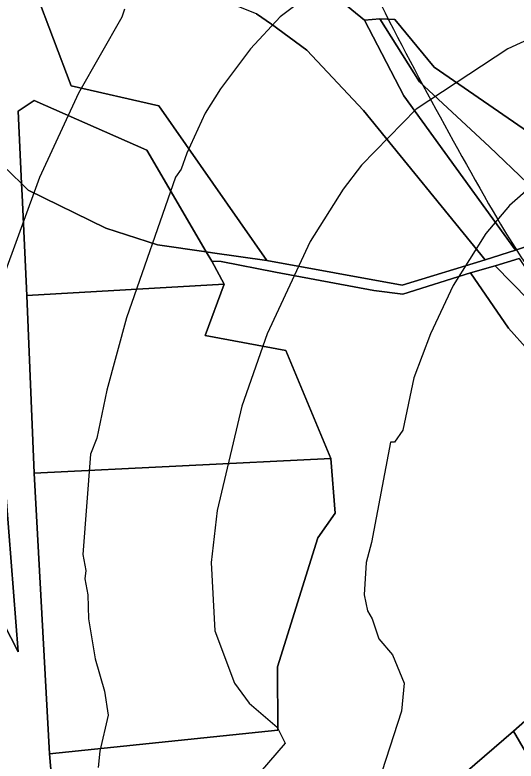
# Model space of a CAD drawing. Extents: x -510989 to -501240, y -1184665 to -1176098.
# Drawn here: x -504613.7 to -504488.8, y -1183017.4 to -1182831.5 of the extents above; entities that cross this region are included whole.
import ezdxf

# ---------------------------------------------------------------- set-up
doc = ezdxf.new("R2010")
doc.units = 0
for name, color, linetype in [('lesni_pozemek', 7, 'Continuous'), ('NAVRH_rozvodnice', 7, 'Continuous'), ('ostatni_plocha_x_neplodna_puda', 7, 'Continuous'), ('ostatni_plocha_x_ostatni_komunikace', 7, 'Continuous'), ('STAV_zaplavove_uzemi', 7, 'Continuous'), ('trvaly_travni_porost', 7, 'Continuous'), ('vrstevnice_01', 7, 'Continuous'), ('vrstevnice_02', 7, 'Continuous')]:
    doc.layers.add(name, color=color, linetype=linetype)

msp = doc.modelspace()

# ---------------------------------------------------------------- linework, layer by layer
at = {"layer": 'lesni_pozemek'}
for points in [[(-504589, -1182797.83), (-504583.14, -1182792.17), (-504551.79, -1182813.34), (-504538.67, -1182822.87), (-504526.58, -1182832.88), (-504516.79, -1182851.72), (-504488.95, -1182890.19), (-504496.5, -1182892.54), (-504526.79, -1182855.38), (-504540.95, -1182840.36), (-504549.73, -1182833.84), (-504553.49, -1182831.27), (-504565.01, -1182826.65), (-504584.94, -1182813.82)], [(-504526.58, -1182832.88), (-504522.75, -1182832.55), (-504512.84, -1182848.23), (-504495.37, -1182864.39), (-504486.02, -1182873.36), (-504474.22, -1182885.36), (-504488.95, -1182890.19), (-504516.79, -1182851.72)], [(-504518.98, -1182832.65), (-504509.16, -1182844.55), (-504472.33, -1182869.96), (-504461.2, -1182880.42), (-504474.22, -1182885.36), (-504486.02, -1182873.36), (-504495.37, -1182864.39), (-504512.84, -1182848.23), (-504522.75, -1182832.55)], [(-504494.03, -1182894.02), (-504460.76, -1182927.97), (-504450.69, -1182943.26), (-504441.87, -1182958.04), (-504456.45, -1182967.78), (-504453.69, -1182957.64), (-504457.38, -1182945.53), (-504465.79, -1182936.19), (-504480.82, -1182920.53), (-504490.66, -1182909.59), (-504500.12, -1182895.82)]]:
    msp.add_lwpolyline(points, close=True, dxfattribs=at)
for points in [[(-504466.36, -1182806.8), (-504447.26, -1182831.66), (-504415.86, -1182859.28), (-504400.93, -1182871.45), (-504367.76, -1182894.9), (-504399.47, -1182897.89), (-504416.72, -1182901.35), (-504433.09, -1182901.35), (-504436.44, -1182899.97), (-504450.5, -1182890.51), (-504463.42, -1182887.28), (-504474.22, -1182885.36), (-504461.2, -1182880.42), (-504472.33, -1182869.96), (-504509.16, -1182844.55), (-504518.98, -1182832.65), (-504522.75, -1182832.55), (-504526.58, -1182832.88), (-504538.67, -1182822.87)], [(-504553.49, -1182831.27), (-504549.73, -1182833.84), (-504540.95, -1182840.36), (-504526.79, -1182855.38), (-504496.5, -1182892.54), (-504517.18, -1182898.85), (-504550.94, -1182892.74), (-504577.81, -1182854.21), (-504599.72, -1182849.21), (-504608.48, -1182825.92)], [(-504601.73, -1183055.35), (-504605.11, -1183015.67), (-504548.19, -1183009.7), (-504548.27, -1182993.93), (-504538.21, -1182961.8), (-504533.85, -1182955.69), (-504534.93, -1182942.1), (-504546.2, -1182915.17), (-504566.3, -1182911.42), (-504561.52, -1182898.6), (-504564.66, -1182892.9), (-504562.33, -1182893.01), (-504548.78, -1182895.67), (-504524.28, -1182900.23), (-504516.98, -1182901.15), (-504500.12, -1182895.82), (-504490.66, -1182909.59), (-504480.82, -1182920.53)], [(-504478.17, -1183000.09), (-504489.43, -1183009.96), (-504503.89, -1183022.47)]]:
    msp.add_lwpolyline(points, dxfattribs=at)
at = {"layer": 'NAVRH_rozvodnice'}
for centre, radius, start, end in [((-503520.82, -1182318.69), 1124.15, 206.42689, 210.10212), ((-504346.84, -1182797.56), 169.36, 210.1021, 225.3292)]:
    msp.add_arc(centre, radius, start, end, dxfattribs=at)
at = {"layer": 'ostatni_plocha_x_neplodna_puda'}
for points in [[(-504467.72, -1182989.43), (-504465.6, -1182992.46), (-504480.84, -1183021.84), (-504481.93, -1183022.84), (-504489.43, -1183009.96), (-504478.17, -1183000.09)], [(-504503.89, -1183022.47), (-504489.43, -1183009.96), (-504481.93, -1183022.84), (-504504.76, -1183043.87), (-504513.46, -1183031.79)]]:
    msp.add_lwpolyline(points, close=True, dxfattribs=at)
at = {"layer": 'ostatni_plocha_x_ostatni_komunikace'}
for points in [[(-504615.26, -1182740.69), (-504613.08, -1182727.66), (-504610.7, -1182707.2), (-504609.45, -1182700.52), (-504599.57, -1182657.86), (-504597.52, -1182651.15), (-504593.41, -1182648.12), (-504590.37, -1182647.84), (-504588.53, -1182650.14), (-504575.15, -1182672.92), (-504590.64, -1182751.76), (-504608.48, -1182825.92), (-504599.72, -1182849.21), (-504577.81, -1182854.21), (-504550.94, -1182892.74), (-504564.43, -1182890.78), (-504566.03, -1182890.55), (-504580.83, -1182865.24), (-504608.94, -1182852.85), (-504612.96, -1182855.54), (-504612.11, -1182873.57), (-504616.89, -1182868.86)], [(-504616.89, -1182868.86), (-504612.11, -1182873.57), (-504611.97, -1182876.43), (-504610.78, -1182901.42), (-504608.9, -1182945.7), (-504605.11, -1183015.67), (-504601.73, -1183055.35), (-504600.79, -1183060.48), (-504599.84, -1183067.44), (-504606.17, -1183077.17), (-504605.78, -1183093.82), (-504610.99, -1183098.09), (-504611.24, -1183091.64), (-504610.25, -1183075.63), (-504603.38, -1183064.51), (-504605.29, -1183053.38), (-504606.23, -1183048.71), (-504613.27, -1183030.54), (-504622.28, -1183011.17)], [(-504488, -1182892.24), (-504494.03, -1182894.02), (-504500.12, -1182895.82), (-504516.98, -1182901.15), (-504524.28, -1182900.23), (-504548.78, -1182895.67), (-504562.33, -1182893.01), (-504564.66, -1182892.9), (-504566.03, -1182890.55), (-504564.43, -1182890.78), (-504550.94, -1182892.74), (-504517.18, -1182898.85), (-504496.5, -1182892.54), (-504488.95, -1182890.19), (-504474.22, -1182885.36)], [(-504630.96, -1182955.16), (-504612.95, -1182990.2), (-504616.45, -1182945.36)]]:
    msp.add_lwpolyline(points, dxfattribs=at)
at = {"layer": 'STAV_zaplavove_uzemi'}
msp.add_spline([(-502250.32, -1184002.61), (-502355.07, -1183875.41), (-502442.37, -1183790.61), (-502477.29, -1183700.82), (-502532.16, -1183578.61), (-502567.08, -1183448.91), (-502626.05, -1183402.34), (-502705.41, -1183380.59), (-502814.2, -1183349.87), (-502882.03, -1183297.39), (-502931.95, -1183237.24), (-503042.02, -1183107.97), (-503139.64, -1183018.94), (-503222.14, -1182957.59), (-503308.56, -1182839.96), (-503316.24, -1182784.92), (-503330.32, -1182756.77), (-503348.24, -1182719.65), (-503334.16, -1182651.82), (-503323.92, -1182595.5), (-503313.68, -1182526.39), (-503294.1, -1182480.5), (-503251.86, -1182396.03), (-503229.34, -1182314.37), (-503216.1, -1182227.15), (-503242.43, -1182174.5), (-503271.86, -1182129.59), (-503287.34, -1182081.58), (-503343.88, -1182028.1), (-503361.79, -1182008.91), (-503396.35, -1181952.59), (-503442.43, -1181933.39), (-503497.46, -1181888.6), (-503525.62, -1181860.44), (-503528.18, -1181837.4), (-503548.66, -1181767.01), (-503558.9, -1181729.89), (-503576.82, -1181682.53), (-503578.1, -1181621.1), (-503567.86, -1181572.46), (-503552.5, -1181536.63), (-503538.04, -1181458.36), (-503518.33, -1181411.9), (-503509.88, -1181341.51), (-503497.21, -1181207.63), (-503499.77, -1181097.56), (-503498.02, -1181031.35), (-503510.82, -1180970.85), (-503549.22, -1180952.23), (-503571.32, -1180940.6), (-503605.07, -1180937.11), (-503651.61, -1180939.44), (-503671.39, -1180917.33), (-503679.53, -1180892.89), (-503713.27, -1180871.95), (-503727.24, -1180859.15), (-503734.22, -1180833.55), (-503728.4, -1180799.81), (-503741.2, -1180770.72), (-503722.82, -1180725.17), (-503721.54, -1180703.41), (-503731.78, -1180697.01), (-503767.61, -1180699.57), (-503790.65, -1180697.01), (-503817.53, -1180697.01), (-503861.04, -1180686.77), (-503889.2, -1180675.25), (-503900.72, -1180668.85), (-503953.2, -1180679.09), (-503997.99, -1180697.01), (-504063.27, -1180722.61), (-504109.34, -1180749.49), (-504142.62, -1180776.36), (-504177.18, -1180796.84), (-504211.73, -1180817.32), (-504414.98, -1180961.5), (-504472.7, -1180998.11), (-504544.51, -1181068.5), (-504600.82, -1181143.12), (-504621.94, -1181196.62), (-504641.65, -1181267.01), (-504660.25, -1181350.62), (-504634.7, -1181398.32), (-504617.66, -1181447.72), (-504600.62, -1181492.01), (-504587, -1181548.23), (-504592.11, -1181628.29), (-504569.96, -1181682.81), (-504568.26, -1181664.07), (-504554.63, -1181621.48), (-504547.82, -1181597.63)], degree=3, dxfattribs=at)
at = {"layer": 'trvaly_travni_porost'}
for points in [[(-504608.94, -1182852.85), (-504580.83, -1182865.24), (-504566.03, -1182890.55), (-504578.15, -1182888.82), (-504591.06, -1182884.67), (-504610.44, -1182875.21), (-504612.11, -1182873.57), (-504612.96, -1182855.54)], [(-504612.11, -1182873.57), (-504610.44, -1182875.21), (-504591.06, -1182884.67), (-504578.15, -1182888.82), (-504566.03, -1182890.55), (-504564.66, -1182892.9), (-504561.52, -1182898.6), (-504610.78, -1182901.42), (-504611.97, -1182876.43)], [(-504624.27, -1182885.14), (-504616.45, -1182945.36), (-504612.95, -1182990.2), (-504630.96, -1182955.16), (-504659.62, -1182886.73), (-504652, -1182886.39), (-504636.11, -1182934.09), (-504626.72, -1182935.34), (-504628.94, -1182885.35)], [(-504488, -1182892.24), (-504481.76, -1182901.57), (-504465.15, -1182922.16), (-504460.76, -1182927.97), (-504494.03, -1182894.02)], [(-504610.78, -1182901.42), (-504561.52, -1182898.6), (-504566.3, -1182911.42), (-504546.2, -1182915.17), (-504534.93, -1182942.1), (-504608.9, -1182945.7)], [(-504608.9, -1182945.7), (-504534.93, -1182942.1), (-504533.85, -1182955.69), (-504538.21, -1182961.8), (-504548.27, -1182993.93), (-504548.19, -1183009.7), (-504605.11, -1183015.67)]]:
    msp.add_lwpolyline(points, close=True, dxfattribs=at)
at = {"layer": 'vrstevnice_01'}
for points in [[(-504538.31, -1182825), (-504547.59, -1182832), (-504555, -1182840), (-504562.5, -1182850), (-504566.31, -1182856), (-504570.91, -1182866), (-504572.31, -1182870), (-504573.69, -1182872), (-504585.91, -1182907), (-504590.81, -1182925), (-504593.31, -1182937), (-504594.91, -1182941), (-504596.81, -1182966), (-504596.09, -1182970), (-504596.31, -1182972), (-504595.59, -1182976), (-504595.41, -1182982), (-504593.69, -1182992), (-504591.41, -1183000), (-504590.5, -1183006), (-504592.59, -1183015), (-504593, -1183019)], [(-504391.59, -1182827), (-504432.31, -1182843), (-504443.91, -1182849), (-504454.5, -1182854), (-504467.19, -1182860), (-504478.91, -1182869), (-504490.41, -1182879), (-504496.31, -1182886), (-504504.5, -1182899), (-504510.09, -1182911)], [(-504510.09, -1182911), (-504514.31, -1182922), (-504517, -1182935), (-504519.09, -1182938), (-504520.09, -1182938), (-504524.81, -1182963), (-504526.19, -1182968), (-504526.69, -1182976), (-504525.81, -1182980), (-504524.69, -1182982), (-504523, -1182987), (-504519.59, -1182991), (-504516.69, -1182998), (-504517.31, -1183005), (-504524.19, -1183026)]]:
    msp.add_lwpolyline(points, dxfattribs=at)
at = {"layer": 'vrstevnice_02'}
for points in [[(-504617, -1182898), (-504607.5, -1182872), (-504597.81, -1182851), (-504587, -1182832), (-504586.31, -1182830)], [(-504471.31, -1182831), (-504490.81, -1182840), (-504513.69, -1182855), (-504527.31, -1182869), (-504531.91, -1182875), (-504540.09, -1182888), (-504550.81, -1182911), (-504557.19, -1182929), (-504563.31, -1182955), (-504564.81, -1182968), (-504563.91, -1182985), (-504559, -1182998), (-504555.31, -1183003), (-504548.31, -1183009), (-504546.31, -1183013), (-504559.31, -1183028), (-504564.09, -1183038), (-504566.09, -1183050), (-504565.81, -1183096), (-504575.81, -1183165), (-504577.59, -1183251), (-504584.09, -1183274)]]:
    msp.add_lwpolyline(points, dxfattribs=at)

doc.saveas('drawing.dxf')
